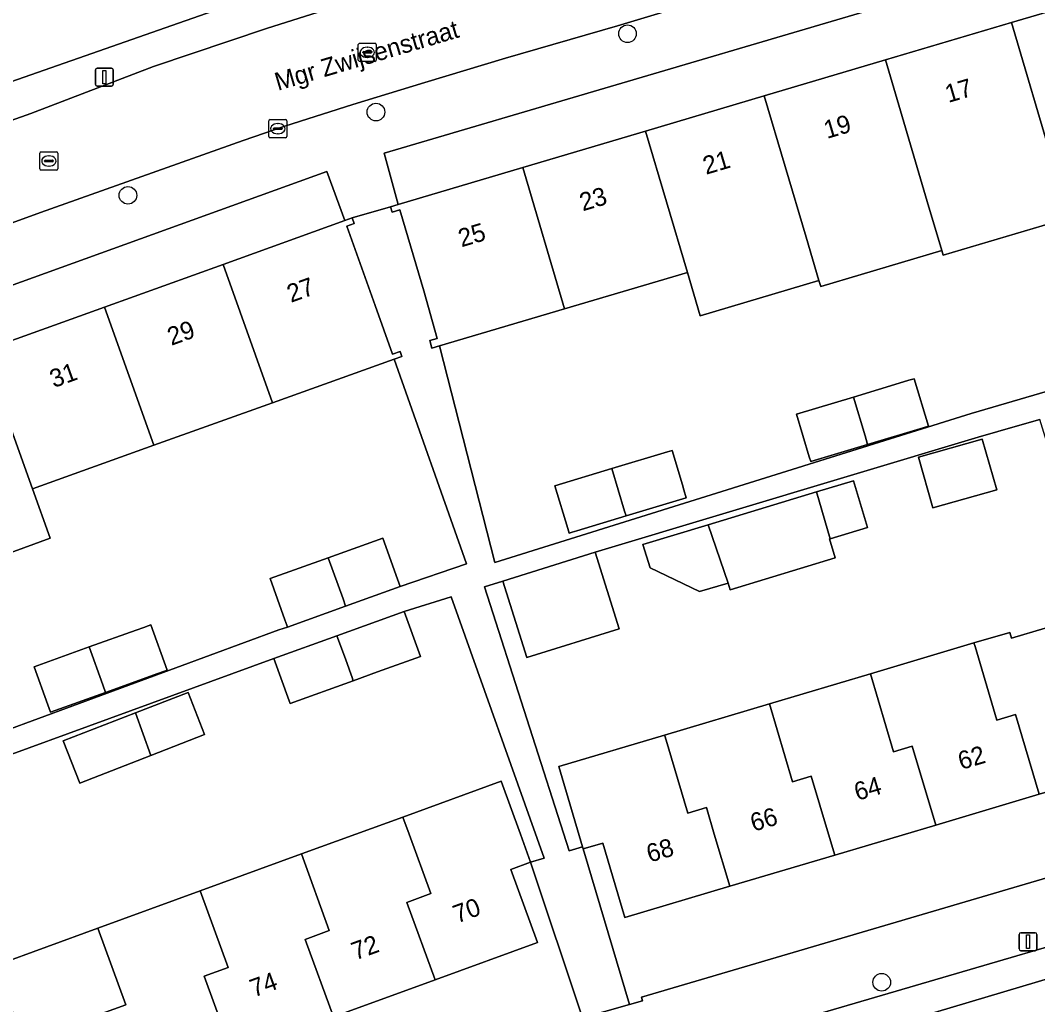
# Model space of a CAD drawing. Extents: x 162523 to 163266, y 381230 to 382050.
# Drawn here: x 162754.4 to 162810.8, y 381740.5 to 381795.1 of the extents above; entities that cross this region are included whole.
import ezdxf

# ---------------------------------------------------------------- set-up
doc = ezdxf.new("R2010")
doc.units = 0
for name, color, linetype in [('IMGEO_Boom', 7, 'Continuous'), ('IMGEO_Erf', 7, 'Continuous'), ('IMGEO_Kolk', 7, 'Continuous'), ('IMGEO_Lichtmast', 7, 'Continuous'), ('IMGEO_Openbare_ruimte_label', 7, 'Continuous'), ('IMGEO_Pand', 7, 'Continuous'), ('IMGEO_Pand_nummerreeks', 7, 'Continuous'), ('IMGEO_Parkeervlak_open', 7, 'Continuous'), ('IMGEO_Rijbaan_lokaal_open', 7, 'Continuous'), ('IMGEO_Rioolput', 7, 'Continuous'), ('IMGEO_Voetpad_open', 7, 'Continuous')]:
    doc.layers.add(name, color=color, linetype=linetype)

msp = doc.modelspace()

# ---------------------------------------------------------------- linework, layer by layer
at = {"layer": 'IMGEO_Boom'}
for centre in [(162788.047, 381794.379), (162774.093, 381790.034), (162760.337, 381785.417), (162802.147, 381741.784)]:
    msp.add_circle(centre, 0.489, dxfattribs=at)
at = {"layer": 'IMGEO_Erf'}
for points in [[(162703.711, 381872.133), (162752.202, 381794.074), (162753.849, 381791.703), (162766.887, 381796.3), (162774.478, 381798.601), (162772.186, 381805.655), (162769.657, 381810.036), (162767.262, 381808.65), (162765.58, 381811.556), (162767.975, 381812.942), (162767.323, 381814.077), (162761.902, 381823.466), (162759.129, 381828.269), (162758.953, 381828.164), (162758.554, 381827.926), (162756.86, 381826.917), (162755.075, 381829.911), (162753.392, 381832.737), (162755.485, 381833.984), (162755.731, 381834.13), (162752.78, 381839.267), (162738.115, 381864.612)], [(162837.328, 381806.26), (162774.54, 381787.759), (162775.329, 381784.916), (162782.237, 381786.963), (162789.051, 381788.983), (162795.632, 381790.933), (162802.348, 381792.923), (162809.339, 381794.995), (162815.844, 381796.923)], [(162812.548, 381784.165), (162805.557, 381782.094), (162805.479, 381782.356), (162798.765, 381780.366), (162798.667, 381780.696), (162792.084, 381778.745), (162791.374, 381781.143), (162784.561, 381779.124), (162777.618, 381777.067), (162780.684, 381765.064), (162807.109, 381773.329), (162825.115, 381778.589)], [(162753.472, 381755.702), (162768.712, 381761.319), (162769.191, 381761.483), (162769.155, 381761.583), (162769.046, 381761.886), (162768.225, 381764.167), (162771.448, 381765.326), (162774.474, 381766.414), (162775.294, 381764.133), (162775.439, 381763.73), (162779.114, 381764.985), (162775.112, 381776.341), (162768.363, 381773.92), (162761.78, 381771.559), (162755.045, 381769.143), (162756.028, 381766.404), (162753.075, 381765.344)], [(162752.991, 381742.72), (162758.667, 381744.787), (162764.344, 381746.854), (162769.956, 381748.898), (162772.971, 381750), (162775.589, 381750.949), (162781.034, 381752.938), (162782.104, 381750), (162782.673, 381748.437), (162783.431, 381748.662), (162778.27, 381763.155), (162775.665, 381762.336), (162776.571, 381759.851), (162774.173, 381758.989), (162772.834, 381758.507), (162769.34, 381757.251), (162769.287, 381757.395), (162768.434, 381759.736), (162743.389, 381750.602)]]:
    msp.add_lwpolyline(points, dxfattribs=at)
for points in [[(162771.368, 381786.733), (162721.003, 381768.545), (162711.69, 381765.328), (162712.683, 381762.58), (162719.702, 381765.1), (162726.218, 381767.44), (162732.846, 381769.821), (162739.192, 381772.1), (162745.775, 381774.464), (162752.294, 381776.805), (162759.028, 381779.223), (162765.611, 381781.587), (162772.373, 381784.016)], [(162804.739, 381772.624), (162804.447, 381772.535), (162801.362, 381771.604), (162798.207, 381770.651), (162798.125, 381770.922), (162797.414, 381773.279), (162800.582, 381774.235), (162803.359, 381775.074), (162803.654, 381775.163), (162803.946, 381775.251)], [(162809.246, 381761.187), (162809.344, 381760.859), (162813.089, 381761.972), (162813.993, 381758.931), (162815.128, 381759.269), (162810.923, 381772.986), (162809.675, 381772.632), (162807.494, 381772.013), (162786.259, 381765.637), (162787.589, 381761.391), (162782.464, 381759.787), (162781.134, 381764.033), (162780.12, 381763.708), (162784.816, 381749.074), (162785.557, 381749.294), (162784.232, 381753.751), (162790.095, 381755.494), (162795.916, 381757.224), (162801.521, 381758.891), (162807.263, 381760.598)], [(162804.192, 381770.903), (162807.728, 381771.907), (162808.527, 381769.089), (162804.991, 381768.087)], [(162791.308, 381768.652), (162787.965, 381767.643), (162785.238, 381766.82), (162784.979, 381766.741), (162784.809, 381766.69), (162784.73, 381766.952), (162784.018, 381769.314), (162787.185, 381770.27), (162790.257, 381771.198), (162790.515, 381771.276), (162791.094, 381769.36), (162791.175, 381769.091)], [(162793.733, 381763.55), (162793.622, 381763.918), (162792.049, 381763.443), (162789.296, 381764.761), (162788.903, 381766.062), (162792.521, 381767.156), (162798.526, 381768.97), (162800.584, 381769.592), (162801.366, 381767.004), (162799.296, 381766.379), (162799.252, 381766.366), (162799.57, 381765.314)], [(162758.193, 381760.376), (162760.79, 381761.309), (162761.219, 381761.463), (162761.452, 381761.547), (162761.607, 381761.603), (162762.512, 381759.082), (162762.357, 381759.027), (162762.004, 381758.9), (162759.098, 381757.855), (162756.045, 381756.757), (162755.897, 381757.17), (162755.139, 381759.277)], [(162756.747, 381755.174), (162760.75, 381756.716), (162763.684, 381757.846), (162764.589, 381755.526), (162761.608, 381754.362), (162757.664, 381752.823)], [(162817.893, 381749.518), (162818.005, 381749.551), (162816.711, 381753.942), (162810.885, 381752.21), (162805.141, 381750.503), (162799.539, 381748.838), (162793.718, 381747.108), (162787.9, 381745.379), (162786.674, 381749.504), (162785.59, 381749.182), (162788.153, 381740.557), (162788.882, 381740.764), (162788.827, 381740.956)], [(162784.426, 381739.706), (162784.481, 381739.514), (162785.552, 381739.818), (162782.673, 381748.437), (162781.573, 381748.036), (162783.048, 381743.984), (162777.375, 381741.918), (162771.742, 381739.867), (162766.13, 381737.823), (162763.908, 381737.014), (162764.256, 381736.059), (162761.495, 381735.05), (162761.145, 381736.008), (162760.453, 381735.756), (162754.777, 381733.689), (162749.334, 381731.706), (162743.616, 381729.624), (162737.973, 381727.569), (162739.44, 381723.44), (162746.424, 381725.819)]]:
    msp.add_lwpolyline(points, close=True, dxfattribs=at)
at = {"layer": 'IMGEO_Kolk'}
for p, q in [((162768.225, 381789.614), (162769.077, 381789.614)), ((162768.15, 381788.688), (162768.15, 381789.54)), ((162768.409, 381789.108), (162768.409, 381789.12)), ((162768.847, 381789.071), (162768.449, 381789.071)), ((162768.452, 381789.157), (162768.85, 381789.157)), ((162768.638, 381789.394), (162768.663, 381789.394)), ((162768.893, 381789.12), (162768.893, 381789.108)), ((162769.151, 381789.54), (162769.151, 381788.688)), ((162769.077, 381788.614), (162768.225, 381788.614)), ((162768.661, 381788.834), (162768.636, 381788.834))]:
    msp.add_line(p, q, dxfattribs=at)
for points in [[(162768.225, 381789.614), (162769.077, 381789.614)], [(162768.15, 381788.688), (162768.15, 381789.54)], [(162769.151, 381789.54), (162769.151, 381788.688)], [(162769.077, 381788.614), (162768.225, 381788.614)]]:
    msp.add_lwpolyline(points, dxfattribs=at)
for centre, radius, start, end in [((162768.227, 381789.538), 0.0765, 91.552, 178.448), ((162768.227, 381789.538), 0.0765, 91.552, 178.448), ((162769.075, 381789.538), 0.0765, 1.552, 88.448), ((162769.075, 381789.538), 0.0765, 1.552, 88.448), ((162768.449, 381789.117), 0.0403, 85.8775, 175.7526), ((162768.446, 381789.107), 0.0366, 178.938, 274.7102), ((162768.85, 381789.114), 0.043, 264.8664, 352.4533), ((162768.854, 381789.119), 0.0386, 1.7309, 96.639), ((162768.227, 381788.69), 0.0765, 181.552, 268.448), ((162768.227, 381788.69), 0.0765, 181.552, 268.448), ((162769.075, 381788.69), 0.0765, 271.552, 358.448), ((162769.075, 381788.69), 0.0765, 271.552, 358.448)]:
    msp.add_arc(centre, radius, start, end, dxfattribs=at)
for centre, major_axis, ratio, start_param, end_param in [((162768.637, 381789.114), (-0.387, 0.002), 0.722429, 4.712389, 7.853982), ((162768.662, 381789.114), (-0.39, 0.002), 0.717154, 1.570796, 4.712389)]:
    msp.add_ellipse(centre, major_axis=major_axis, ratio=ratio, start_param=start_param, end_param=end_param, dxfattribs=at)
at = {"layer": 'IMGEO_Lichtmast'}
for p, q in [((162758.633, 381792.47), (162759.423, 381792.47)), ((162759.423, 381792.47), (162758.633, 381792.47)), ((162758.533, 381791.57), (162758.533, 381792.37)), ((162758.533, 381792.37), (162758.533, 381791.57)), ((162759.523, 381792.37), (162759.523, 381791.57)), ((162759.523, 381791.57), (162759.523, 381792.37)), ((162759.423, 381791.47), (162758.633, 381791.47)), ((162758.633, 381791.47), (162759.423, 381791.47)), ((162809.867, 381744.534), (162810.657, 381744.534)), ((162810.657, 381744.534), (162809.867, 381744.534)), ((162809.767, 381743.634), (162809.767, 381744.434)), ((162809.767, 381744.434), (162809.767, 381743.634)), ((162810.757, 381744.434), (162810.757, 381743.634)), ((162810.757, 381743.634), (162810.757, 381744.434)), ((162810.657, 381743.534), (162809.867, 381743.534)), ((162809.867, 381743.534), (162810.657, 381743.534))]:
    msp.add_line(p, q, dxfattribs=at)
for points in [[(162758.953, 381792.345), (162759.103, 381792.345), (162759.103, 381791.595), (162758.953, 381791.595), (162758.953, 381792.345)], [(162810.187, 381744.409), (162810.337, 381744.409), (162810.337, 381743.659), (162810.187, 381743.659), (162810.187, 381744.409)]]:
    msp.add_lwpolyline(points, dxfattribs=at)
for centre, start, end in [((162758.633, 381792.37), 90, 180), ((162758.633, 381792.37), 90, 180), ((162759.423, 381792.37), 0, 90), ((162759.423, 381792.37), 360, 90), ((162758.633, 381791.57), 180, 270), ((162758.633, 381791.57), 180, 270), ((162759.423, 381791.57), 270, 0), ((162759.423, 381791.57), 270, 0), ((162809.867, 381744.434), 90, 180), ((162809.867, 381744.434), 90, 180), ((162810.657, 381744.434), 0, 90), ((162810.657, 381744.434), 360, 90), ((162809.867, 381743.634), 180, 270), ((162809.867, 381743.634), 180, 270), ((162810.657, 381743.634), 270, 0), ((162810.657, 381743.634), 270, 0)]:
    msp.add_arc(centre, 0.1, start, end, dxfattribs=at)
at = {"layer": 'IMGEO_Pand'}
for points in [[(162815.844, 381796.923), (162809.339, 381794.995), (162811.662, 381787.156), (162812.548, 381784.165), (162819.055, 381786.093), (162818.679, 381787.358), (162818.168, 381789.084)], [(162809.339, 381794.995), (162802.348, 381792.923), (162804.671, 381785.084), (162805.479, 381782.356), (162805.557, 381782.094), (162812.548, 381784.165), (162811.662, 381787.156)], [(162802.348, 381792.923), (162795.632, 381790.933), (162797.956, 381783.094), (162798.667, 381780.696), (162798.765, 381780.366), (162805.479, 381782.356), (162804.671, 381785.084)], [(162795.632, 381790.933), (162789.051, 381788.983), (162791.374, 381781.143), (162792.084, 381778.745), (162798.667, 381780.696), (162797.956, 381783.094)], [(162791.374, 381781.143), (162789.051, 381788.983), (162782.237, 381786.963), (162784.561, 381779.124)], [(162782.237, 381786.963), (162775.329, 381784.916), (162774.9, 381784.789), (162774.989, 381784.49), (162775.42, 381784.618), (162776.752, 381780.123), (162777.498, 381777.489), (162777.077, 381777.364), (162777.201, 381776.943), (162777.618, 381777.067), (162784.561, 381779.124)], [(162772.472, 381783.701), (162772.892, 381783.851), (162772.781, 381784.162), (162772.373, 381784.016), (162765.611, 381781.587), (162768.363, 381773.92), (162775.112, 381776.341), (162775.53, 381776.491), (162775.432, 381776.763), (162775.014, 381776.613), (162774.048, 381779.305)], [(162765.611, 381781.587), (162759.028, 381779.223), (162761.78, 381771.559), (162768.363, 381773.92)], [(162755.045, 381769.143), (162761.78, 381771.559), (162759.028, 381779.223), (162752.294, 381776.805)], [(162752.294, 381776.805), (162745.775, 381774.464), (162748.526, 381766.805), (162752.092, 381768.084), (162753.075, 381765.344), (162756.028, 381766.404), (162755.045, 381769.143)], [(162800.582, 381774.235), (162801.222, 381772.078), (162801.282, 381771.875), (162801.362, 381771.604), (162804.447, 381772.535), (162804.739, 381772.624), (162803.946, 381775.251), (162803.654, 381775.163), (162803.359, 381775.074)], [(162800.582, 381774.235), (162797.414, 381773.279), (162798.125, 381770.922), (162798.207, 381770.651), (162801.362, 381771.604), (162801.282, 381771.875), (162801.222, 381772.078)], [(162804.192, 381770.903), (162804.991, 381768.087), (162808.527, 381769.089), (162807.728, 381771.907)], [(162787.185, 381770.27), (162787.887, 381767.905), (162787.965, 381767.643), (162791.308, 381768.652), (162791.175, 381769.091), (162791.094, 381769.36), (162790.515, 381771.276), (162790.257, 381771.198)], [(162787.185, 381770.27), (162784.018, 381769.314), (162784.73, 381766.952), (162784.809, 381766.69), (162784.979, 381766.741), (162785.238, 381766.82), (162787.965, 381767.643), (162787.887, 381767.905)], [(162799.296, 381766.379), (162801.366, 381767.004), (162800.584, 381769.592), (162798.526, 381768.97)], [(162799.252, 381766.366), (162799.296, 381766.379), (162798.526, 381768.97), (162792.521, 381767.156), (162793.622, 381763.918), (162793.733, 381763.55), (162799.57, 381765.314)], [(162793.622, 381763.918), (162792.521, 381767.156), (162788.903, 381766.062), (162789.296, 381764.761), (162792.049, 381763.443)], [(162774.474, 381766.414), (162771.448, 381765.326), (162772.267, 381763.044), (162772.412, 381762.641), (162775.439, 381763.73), (162775.294, 381764.133)], [(162781.134, 381764.033), (162782.464, 381759.787), (162787.589, 381761.391), (162786.259, 381765.637)], [(162771.448, 381765.326), (162768.225, 381764.167), (162769.046, 381761.886), (162769.155, 381761.583), (162769.191, 381761.483), (162772.412, 381762.641), (162772.267, 381763.044)], [(162775.665, 381762.336), (162771.928, 381760.993), (162772.34, 381759.862), (162772.488, 381759.455), (162772.713, 381758.84), (162772.747, 381758.745), (162772.834, 381758.507), (162774.173, 381758.989), (162776.571, 381759.851)], [(162810.885, 381752.21), (162816.711, 381753.942), (162815.128, 381759.269), (162813.993, 381758.931), (162813.089, 381761.972), (162809.344, 381760.859), (162809.246, 381761.187), (162807.263, 381760.598), (162807.323, 381760.404), (162808.535, 381756.322), (162809.572, 381756.63)], [(162758.193, 381760.376), (162758.95, 381758.268), (162759.098, 381757.855), (162762.004, 381758.9), (162762.357, 381759.027), (162762.512, 381759.082), (162761.607, 381761.603), (162761.452, 381761.547), (162761.219, 381761.463), (162760.79, 381761.309)], [(162772.834, 381758.507), (162772.747, 381758.745), (162772.713, 381758.84), (162772.488, 381759.455), (162772.34, 381759.862), (162771.928, 381760.993), (162768.434, 381759.736), (162769.287, 381757.395), (162769.34, 381757.251)], [(162758.193, 381760.376), (162755.139, 381759.277), (162755.897, 381757.17), (162756.045, 381756.757), (162759.098, 381757.855), (162758.95, 381758.268)], [(162807.323, 381760.404), (162807.263, 381760.598), (162801.521, 381758.891), (162802.807, 381754.563), (162803.844, 381754.871), (162805.141, 381750.503), (162810.885, 381752.21), (162809.572, 381756.63), (162808.535, 381756.322)], [(162799.539, 381748.838), (162805.141, 381750.503), (162803.844, 381754.871), (162802.807, 381754.563), (162801.521, 381758.891), (162795.916, 381757.224), (162797.205, 381752.898), (162798.242, 381753.206), (162799.194, 381750)], [(162761.608, 381754.362), (162764.589, 381755.526), (162763.684, 381757.846), (162760.75, 381756.716)], [(162799.539, 381748.838), (162799.194, 381750), (162798.242, 381753.206), (162797.205, 381752.898), (162795.916, 381757.224), (162790.095, 381755.494), (162790.129, 381755.397), (162791.384, 381751.169), (162792.421, 381751.477), (162792.86, 381750), (162793.718, 381747.108)], [(162761.608, 381754.362), (162760.75, 381756.716), (162756.747, 381755.174), (162757.664, 381752.823)], [(162792.421, 381751.477), (162791.384, 381751.169), (162790.129, 381755.397), (162790.095, 381755.494), (162784.232, 381753.751), (162785.557, 381749.294), (162785.59, 381749.182), (162786.674, 381749.504), (162787.9, 381745.379), (162793.718, 381747.108), (162792.86, 381750)], [(162775.589, 381750.949), (162775.935, 381750), (162777.137, 381746.701), (162775.809, 381746.217), (162777.375, 381741.918), (162783.048, 381743.984), (162781.573, 381748.036), (162782.673, 381748.437), (162782.104, 381750), (162781.034, 381752.938)], [(162771.742, 381739.867), (162777.375, 381741.918), (162775.809, 381746.217), (162777.137, 381746.701), (162775.935, 381750), (162775.589, 381750.949), (162772.971, 381750), (162769.956, 381748.898), (162771.504, 381744.65), (162770.176, 381744.166)], [(162771.742, 381739.867), (162770.176, 381744.166), (162771.504, 381744.65), (162769.956, 381748.898), (162764.344, 381746.854), (162765.892, 381742.606), (162764.564, 381742.122), (162766.13, 381737.823)], [(162766.13, 381737.823), (162764.564, 381742.122), (162765.892, 381742.606), (162764.344, 381746.854), (162758.667, 381744.787), (162760.215, 381740.539), (162758.887, 381740.055), (162760.453, 381735.756), (162761.145, 381736.008), (162761.495, 381735.05), (162764.256, 381736.059), (162763.908, 381737.014)], [(162752.991, 381742.72), (162754.539, 381738.472), (162753.211, 381737.988), (162754.777, 381733.689), (162760.453, 381735.756), (162758.887, 381740.055), (162760.215, 381740.539), (162758.667, 381744.787)]]:
    msp.add_lwpolyline(points, close=True, dxfattribs=at)
at = {"layer": 'IMGEO_Parkeervlak_open'}
msp.add_lwpolyline([(162789.911, 381735.529), (162804.215, 381739.844), (162816.425, 381743.491), (162818.854, 381744.206), (162818.728, 381744.209), (162818.506, 381744.23), (162818.359, 381744.255), (162818.141, 381744.308), (162817.999, 381744.354), (162817.861, 381744.408), (162817.726, 381744.469), (162817.596, 381744.538), (162816.784, 381745.023), (162816.023, 381745.113), (162792.03, 381738.093), (162791.344, 381737.536), (162790.541, 381736.141)], dxfattribs=at)
at = {"layer": 'IMGEO_Rijbaan_lokaal_open'}
for points in [[(162810.992, 381807.398), (162807.475, 381806.37), (162804.287, 381805.438), (162800.354, 381804.283), (162796.87, 381803.259), (162787.905, 381800.573), (162778.822, 381797.969), (162772.588, 381796.113), (162768.08, 381794.68), (162761.762, 381792.555), (162754.947, 381789.947), (162750.568, 381788.41), (162740.129, 381784.59), (162736.996, 381783.467), (162733.281, 381782.136), (162727.293, 381779.975), (162723.508, 381778.659), (162709.271, 381773.592), (162698.385, 381769.691), (162695.37, 381768.61), (162703.464, 381763.466)], [(162705.951, 381766.584), (162710.603, 381768.297), (162715.816, 381770.216), (162727.812, 381774.435), (162743.537, 381780.118), (162755.484, 381784.46), (162766.727, 381788.461), (162769.038, 381789.246), (162772.813, 381790.449), (162776.799, 381791.68), (162781.286, 381793.023), (162787.489, 381794.819), (162796.363, 381797.487)], [(162820.97, 381738.229), (162819.176, 381744.3), (162818.854, 381744.206), (162816.425, 381743.491), (162804.215, 381739.844)]]:
    msp.add_lwpolyline(points, dxfattribs=at)
at = {"layer": 'IMGEO_Rioolput'}
for p, q in [((162773.113, 381792.92), (162773.113, 381793.772)), ((162773.188, 381793.846), (162774.04, 381793.846)), ((162773.601, 381793.626), (162773.626, 381793.626)), ((162774.114, 381793.772), (162774.114, 381792.92)), ((162773.372, 381793.34), (162773.372, 381793.352)), ((162773.81, 381793.303), (162773.412, 381793.303)), ((162773.415, 381793.389), (162773.813, 381793.389)), ((162773.624, 381793.066), (162773.599, 381793.066)), ((162773.856, 381793.352), (162773.856, 381793.34)), ((162774.04, 381792.846), (162773.188, 381792.846)), ((162755.454, 381786.896), (162755.454, 381787.748)), ((162755.529, 381787.822), (162756.381, 381787.822)), ((162755.756, 381787.365), (162756.154, 381787.365)), ((162755.942, 381787.602), (162755.967, 381787.602)), ((162756.455, 381787.748), (162756.455, 381786.896)), ((162756.381, 381786.822), (162755.529, 381786.822)), ((162755.713, 381787.316), (162755.713, 381787.328)), ((162756.151, 381787.279), (162755.753, 381787.279)), ((162755.965, 381787.042), (162755.94, 381787.042)), ((162756.197, 381787.328), (162756.197, 381787.316))]:
    msp.add_line(p, q, dxfattribs=at)
for points in [[(162773.113, 381792.92), (162773.113, 381793.772)], [(162773.188, 381793.846), (162774.04, 381793.846)], [(162774.114, 381793.772), (162774.114, 381792.92)], [(162774.04, 381792.846), (162773.188, 381792.846)], [(162755.454, 381786.896), (162755.454, 381787.748)], [(162755.529, 381787.822), (162756.381, 381787.822)], [(162756.455, 381787.748), (162756.455, 381786.896)], [(162756.381, 381786.822), (162755.529, 381786.822)]]:
    msp.add_lwpolyline(points, dxfattribs=at)
for centre, radius, start, end in [((162773.19, 381793.77), 0.0765, 91.552, 178.448), ((162773.19, 381793.77), 0.0765, 91.552, 178.448), ((162774.038, 381793.77), 0.0765, 1.552, 88.448), ((162774.038, 381793.77), 0.0765, 1.552, 88.448), ((162773.412, 381793.349), 0.0403, 85.8775, 175.7526), ((162773.409, 381793.339), 0.0366, 178.938, 274.7102), ((162773.813, 381793.346), 0.043, 264.8664, 352.4533), ((162773.817, 381793.351), 0.0386, 1.7309, 96.639), ((162773.19, 381792.922), 0.0765, 181.552, 268.448), ((162773.19, 381792.922), 0.0765, 181.552, 268.448), ((162774.038, 381792.922), 0.0765, 271.552, 358.448), ((162774.038, 381792.922), 0.0765, 271.552, 358.448), ((162755.531, 381787.746), 0.0765, 91.552, 178.448), ((162755.531, 381787.746), 0.0765, 91.552, 178.448), ((162755.753, 381787.325), 0.0403, 85.8775, 175.7526), ((162756.158, 381787.327), 0.0386, 1.7309, 96.639), ((162756.379, 381787.746), 0.0765, 1.552, 88.448), ((162756.379, 381787.746), 0.0765, 1.552, 88.448), ((162755.531, 381786.898), 0.0765, 181.552, 268.448), ((162755.531, 381786.898), 0.0765, 181.552, 268.448), ((162755.75, 381787.315), 0.0366, 178.938, 274.7102), ((162756.154, 381787.322), 0.043, 264.8664, 352.4533), ((162756.379, 381786.898), 0.0765, 271.552, 358.448), ((162756.379, 381786.898), 0.0765, 271.552, 358.448)]:
    msp.add_arc(centre, radius, start, end, dxfattribs=at)
for centre, major_axis, ratio, start_param, end_param in [((162773.6, 381793.346), (-0.387, 0.002), 0.722429, 4.712389, 7.853982), ((162773.625, 381793.346), (-0.39, 0.002), 0.717154, 1.570796, 4.712389), ((162755.941, 381787.322), (-0.387, 0.002), 0.722429, 4.712389, 7.853982), ((162755.966, 381787.322), (-0.39, 0.002), 0.717154, 1.570796, 4.712389)]:
    msp.add_ellipse(centre, major_axis=major_axis, ratio=ratio, start_param=start_param, end_param=end_param, dxfattribs=at)
at = {"layer": 'IMGEO_Voetpad_open'}
for points in [[(162750.568, 381788.41), (162754.947, 381789.947), (162761.762, 381792.555), (162768.08, 381794.68), (162772.588, 381796.113), (162778.822, 381797.969), (162787.905, 381800.573), (162796.87, 381803.259), (162800.354, 381804.283), (162800.213, 381804.761), (162807.334, 381806.849), (162807.475, 381806.37), (162810.992, 381807.398)], [(162819.812, 381804.396), (162808.82, 381801.17), (162802.377, 381799.307), (162796.363, 381797.487), (162787.489, 381794.819), (162781.286, 381793.023), (162776.799, 381791.68), (162772.813, 381790.449), (162769.038, 381789.246), (162766.727, 381788.461), (162755.484, 381784.46), (162743.537, 381780.118), (162727.812, 381774.435), (162715.816, 381770.216), (162710.603, 381768.297), (162711.69, 381765.328), (162721.003, 381768.545), (162771.368, 381786.733), (162772.373, 381784.016), (162772.781, 381784.162), (162774.9, 381784.789), (162775.329, 381784.916), (162774.54, 381787.759), (162837.328, 381806.26)], [(162794.067, 381804.538), (162776.456, 381799.2), (162774.478, 381798.601), (162766.887, 381796.3), (162753.849, 381791.703), (162752.202, 381794.074), (162747.925, 381792.231)], [(162825.115, 381778.589), (162807.109, 381773.329), (162780.684, 381765.064), (162777.618, 381777.067), (162777.201, 381776.943), (162777.077, 381777.364), (162777.498, 381777.489), (162776.752, 381780.123), (162775.42, 381784.618), (162774.989, 381784.49), (162774.9, 381784.789), (162772.781, 381784.162), (162772.892, 381783.851), (162772.472, 381783.701), (162774.048, 381779.305), (162775.014, 381776.613), (162775.432, 381776.763), (162775.53, 381776.491), (162775.112, 381776.341), (162779.114, 381764.985), (162775.439, 381763.73), (162772.412, 381762.641), (162769.191, 381761.483), (162768.712, 381761.319), (162753.472, 381755.702)], [(162743.389, 381750.602), (162768.434, 381759.736), (162771.928, 381760.993), (162775.665, 381762.336), (162778.27, 381763.155), (162783.431, 381748.662), (162782.673, 381748.437), (162785.552, 381739.818), (162788.153, 381740.557), (162785.59, 381749.182), (162785.557, 381749.294), (162784.816, 381749.074), (162780.12, 381763.708), (162781.134, 381764.033), (162786.259, 381765.637), (162807.494, 381772.013), (162809.675, 381772.632), (162810.923, 381772.986)], [(162886.293, 381769.608), (162880.883, 381768.073), (162819.558, 381750.008), (162818.005, 381749.551), (162817.893, 381749.518), (162788.827, 381740.956), (162788.882, 381740.764), (162788.153, 381740.557), (162785.552, 381739.818), (162784.481, 381739.514), (162784.426, 381739.706), (162746.424, 381725.819), (162739.44, 381723.44), (162735.869, 381722.192), (162737.39, 381720.437)], [(162790.541, 381736.141), (162791.344, 381737.536), (162792.03, 381738.093), (162816.023, 381745.113), (162816.784, 381745.023), (162817.596, 381744.538), (162817.726, 381744.469), (162817.861, 381744.408), (162817.999, 381744.354), (162818.141, 381744.308), (162818.359, 381744.255), (162818.506, 381744.23), (162818.728, 381744.209), (162818.854, 381744.206), (162819.176, 381744.3), (162823.804, 381745.66), (162823.975, 381745.719)]]:
    msp.add_lwpolyline(points, dxfattribs=at)

# ---------------------------------------------------------------- texts
at = {"layer": 'IMGEO_Openbare_ruimte_label'}
msp.add_text('Mgr Zwijsenstraat', height=1, rotation=16.4413, dxfattribs=at).set_placement((162768.654, 381791.209))
at = {"layer": 'IMGEO_Pand_nummerreeks'}
for s, rotation, p in [('17', 16.5069, (162805.839, 381790.537)), ('19', 16.5069, (162799.11, 381788.543)), ('21', 16.5069, (162792.402, 381786.555)), ('23', 16.5074, (162785.565, 381784.529)), ('25', 16.5069, (162778.836, 381782.534)), ('27', 19.7556, (162769.376, 381779.454)), ('29', 19.754, (162762.743, 381777.072)), ('31', 19.754, (162756.219, 381774.729)), ('62', 16.5528, (162806.555, 381753.553)), ('64', 16.5526, (162800.795, 381751.84)), ('66', 16.5526, (162795.033, 381750.128)), ('68', 16.5528, (162789.274, 381748.416)), ('70', 20.0101, (162778.595, 381745.045)), ('72', 20.0101, (162772.955, 381742.991)), ('74', 20.0101, (162767.324, 381740.94))]:
    msp.add_text(s, height=1, rotation=rotation, dxfattribs=at).set_placement(p)

doc.saveas('drawing.dxf')
